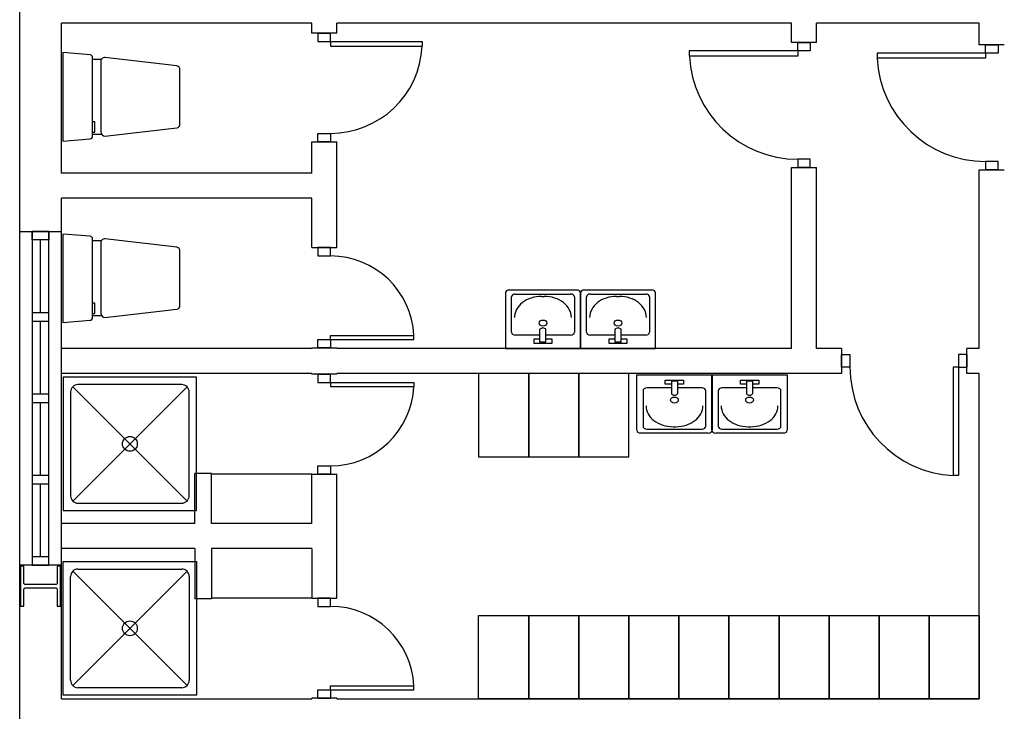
# Model space of a CAD drawing. Header units: millimetres. Extents: x -559 to 10735, y -2326 to 222.
# Tile 366 of 656: x 2623.45 to 2626.52, y -1900.32 to -1898.17. Entities that reach past the tile are written whole.
import ezdxf

# ---------------------------------------------------------------- set-up
doc = ezdxf.new("R2010")
doc.units = ezdxf.units.MM
doc.header["$LTSCALE"] = 4
doc.layers.add('Planta Baixa', color=251, linetype='Continuous')

# ---------------------------------------------------------------- blocks, each defined once
blk = doc.blocks.new('A1095D1-flat-13-flat-1')
at = {"color": 9}
for p, q in [((-0.3, 0), (-0.3, -0.5)), ((0, 0), (-0.3, 0)), ((0, -0.5), (0, 0)), ((-0.3, -0.5), (0, -0.5))]:
    blk.add_line(p, q, dxfattribs=at)
blk = doc.blocks.new('A1095D1-flat-12-flat-1')
at = {"color": 9}
for p, q in [((-0.3, 0), (-0.3, -0.5)), ((0, 0), (-0.3, 0)), ((0, -0.5), (0, 0)), ((-0.3, -0.5), (0, -0.5))]:
    blk.add_line(p, q, dxfattribs=at)
blk = doc.blocks.new('A1095D1-flat-11-flat-1')
at = {"color": 9}
for p, q in [((-0.3, 0), (-0.3, -0.5)), ((0, 0), (-0.3, 0)), ((0, -0.5), (0, 0)), ((-0.3, -0.5), (0, -0.5))]:
    blk.add_line(p, q, dxfattribs=at)
blk = doc.blocks.new('AUD30D1S-flat-7-flat-1')
at = {"color": 9}
for p, q in [((0, -0.25), (0, -0.2257)), ((0, -0.2257), (0.4999, -0.2257)), ((0.4999, -0.25), (0.4999, -0.2257)), ((0, -0.25), (0.4999, -0.25))]:
    blk.add_line(p, q, dxfattribs=at)
blk.add_ellipse((0, -0.25), major_axis=(-0.3535, 0.3535), ratio=1, start_param=3.975621, end_param=5.497787, dxfattribs=at)
blk = doc.blocks.new('A1064DA-flat-2-flat-1')
at = {"color": 9}
for p, q in [((0, -0.4), (0, 0.4)), ((0, 0.4), (0.8, 0.4)), ((0.0889, 0.3556), (0.7111, 0.3556)), ((0.8, 0.4), (0.8, -0.4)), ((0.0444, -0.3111), (0.0444, 0.3111)), ((0.7425, 0.3425), (0.0575, -0.3425)), ((0.0575, 0.3425), (0.7425, -0.3425)), ((0.7556, 0.3111), (0.7556, -0.3111)), ((0.8, -0.4), (0, -0.4)), ((0.7111, -0.3556), (0.0889, -0.3556))]:
    blk.add_line(p, q, dxfattribs=at)
for centre, major_axis, start_param, end_param in [((0.0889, 0.3111), (0.0314, -0.0314), 2.356194, 3.926992), ((0.7111, 0.3111), (0.0314, -0.0314), 0.785397, 2.356195), ((0.4, 0), (0.0314, -0.0314), 0.785398, 7.068583), ((0.0889, -0.3111), (-0.0314, -0.0314), -0.785399, 0.785399), ((0.7111, -0.3111), (-0.0314, -0.0314), 0.785397, 2.356195)]:
    blk.add_ellipse(centre, major_axis=major_axis, ratio=1, start_param=start_param, end_param=end_param, dxfattribs=at)
blk = doc.blocks.new('AUD18D1S-flat-38-flat-1')
at = {"color": 9}
for p, q in [((-0.075, 0), (0.075, 0)), ((0.075, -0.6), (-0.075, -0.6))]:
    blk.add_line(p, q, dxfattribs=at)
blk = doc.blocks.new('AUD19D1S-flat-38-flat-1')
at = {"color": 9}
for p, q in [((0, 0), (0, 0)), ((0, -0.6), (0, -0.6))]:
    blk.add_line(p, q, dxfattribs=at)
blk = doc.blocks.new('AUD37D1S-flat-100-flat-1')
at = {"color": 9}
for p, q in [((0.0375, 0), (-0.0375, 0)), ((-0.0375, 0), (-0.0375, -0.05)), ((0.0375, -0.05), (0.0375, 0)), ((-0.0375, -0.05), (0.0375, -0.05))]:
    blk.add_line(p, q, dxfattribs=at)
at = {"color": 9, "oblique": 22.61986, "width": 1.083333, "flags": 3}
for p in [(-0.0375, -0.05), (0, -0.05), (0.0375, -0.05)]:
    blk.add_attdef('JAMBPT', p, '', height=0.00588, rotation=326.30993, dxfattribs=at)
at = {"color": 9, "width": 0.666667, "flags": 3}
for p in [(0, -0.05), (0.0375, -0.05)]:
    blk.add_attdef('JAMBPT', p, '', height=0.0075, rotation=270, dxfattribs=at)
blk = doc.blocks.new('AUD37D1S-flat-99-flat-1')
at = {"color": 9}
for p, q in [((-0.0375, 0.05), (0.0375, 0.05)), ((-0.0375, 0), (-0.0375, 0.05)), ((0.0375, 0), (-0.0375, 0)), ((0.0375, 0.05), (0.0375, 0))]:
    blk.add_line(p, q, dxfattribs=at)
at = {"color": 9, "text_generation_flag": 4, "flags": 3}
for p, height, rotation, width in [((-0.0375, 0.05), 0.00588, 33.69007, 1.083333), ((0, 0.05), 0.0075, 90, 0.666667), ((0, 0.05), 0.00588, 33.69007, 1.083333), ((0.0375, 0.05), 0.0075, 90, 0.666667), ((0.0375, 0.05), 0.00588, 33.69007, 1.083333)]:
    blk.add_attdef('JAMBPT', p, '', height=height, rotation=rotation, dxfattribs=dict(at, width=width))
blk = doc.blocks.new('AUD41D1S-flat-24-flat-1')
at = {"color": 9}
for p, q in [((0.0375, 0.3), (-0.0375, 0.3)), ((-0.0375, -0.3), (0.0375, -0.3))]:
    blk.add_line(p, q, dxfattribs=at)
blk = doc.blocks.new('AUD30D1S-flat-6-flat-1')
at = {"color": 9}
for p, q in [((0, 0.25), (0, 0.2257)), ((0, 0.25), (0.4999, 0.25)), ((0.4999, 0.25), (0.4999, 0.2257)), ((0, 0.2257), (0.4999, 0.2257))]:
    blk.add_line(p, q, dxfattribs=at)
blk.add_ellipse((0, 0.25), major_axis=(-0.3535, -0.3535), ratio=1, start_param=0.785398, end_param=2.307564, dxfattribs=at)
blk = doc.blocks.new('AUD41D1S-flat-23-flat-1')
at = {"color": 9}
for p, q in [((-0.0375, 0.3), (0.0375, 0.3)), ((0.0375, -0.3), (-0.0375, -0.3))]:
    blk.add_line(p, q, dxfattribs=at)
blk = doc.blocks.new('AUD37D1S-flat-98-flat-1')
at = {"color": 9}
for p, q in [((0.0375, 0), (-0.0375, 0)), ((-0.0375, 0), (-0.0375, -0.05)), ((0.0375, -0.05), (0.0375, 0)), ((-0.0375, -0.05), (0.0375, -0.05))]:
    blk.add_line(p, q, dxfattribs=at)
at = {"color": 9, "oblique": 22.61986, "width": 1.083333, "flags": 3}
for p in [(-0.0375, -0.05), (0, -0.05), (0.0375, -0.05)]:
    blk.add_attdef('JAMBPT', p, '', height=0.00588, rotation=326.30993, dxfattribs=at)
at = {"color": 9, "width": 0.666667, "flags": 3}
for p in [(0, -0.05), (0.0375, -0.05)]:
    blk.add_attdef('JAMBPT', p, '', height=0.0075, rotation=270, dxfattribs=at)
blk = doc.blocks.new('AUD37D1S-flat-97-flat-1')
at = {"color": 9}
for p, q in [((-0.0375, 0.05), (0.0375, 0.05)), ((-0.0375, 0), (-0.0375, 0.05)), ((0.0375, 0), (-0.0375, 0)), ((0.0375, 0.05), (0.0375, 0))]:
    blk.add_line(p, q, dxfattribs=at)
at = {"color": 9, "text_generation_flag": 4, "flags": 3}
for p, height, rotation, width in [((-0.0375, 0.05), 0.00588, 33.69007, 1.083333), ((0, 0.05), 0.0075, 90, 0.666667), ((0, 0.05), 0.00588, 33.69007, 1.083333), ((0.0375, 0.05), 0.0075, 90, 0.666667), ((0.0375, 0.05), 0.00588, 33.69007, 1.083333)]:
    blk.add_attdef('JAMBPT', p, '', height=height, rotation=rotation, dxfattribs=dict(at, width=width))
blk = doc.blocks.new('AUD19D1S-flat-37-flat-1')
at = {"color": 9}
for p, q in [((0, 0.6), (0, 0.6)), ((0, 0), (0, 0))]:
    blk.add_line(p, q, dxfattribs=at)
blk = doc.blocks.new('AUD18D1S-flat-37-flat-1')
at = {"color": 9}
for p, q in [((0.075, 0.6), (-0.075, 0.6)), ((-0.075, 0), (0.075, 0))]:
    blk.add_line(p, q, dxfattribs=at)
blk = doc.blocks.new('A1138DB-flat-5-flat-1')
at = {"color": 9}
for p, q in [((-0.225, -0.3325), (-0.225, 0)), ((-0.225, 0), (0.225, 0)), ((0.225, 0), (0.225, -0.3325)), ((-0.0551, -0.0563), (-0.0551, -0.0319)), ((-0.0551, -0.0319), (0.0551, -0.0319)), ((-0.018, -0.0563), (-0.0551, -0.0563)), ((-0.018, -0.0382), (-0.018, -0.1144)), ((0.018, -0.0382), (-0.018, -0.0382)), ((0.018, -0.0382), (0.018, -0.1144)), ((0.0551, -0.0563), (0.018, -0.0563)), ((0.0551, -0.0319), (0.0551, -0.0563)), ((-0.1882, -0.0968), (-0.1882, -0.3081)), ((-0.018, -0.0793), (-0.1657, -0.0793)), ((0.1657, -0.0793), (0.018, -0.0793)), ((0.1882, -0.3081), (0.1882, -0.0968)), ((0.2025, -0.35), (-0.2025, -0.35)), ((-0.1882, -0.3081), (-0.1882, -0.3081)), ((-0.1657, -0.3256), (0.1657, -0.3256)), ((-0.0082, -0.3116), (0.0082, -0.3116))]:
    blk.add_line(p, q, dxfattribs=at)
for centre, major_axis, start_param, end_param in [((-0.1657, -0.0968), (-0.0225, 0), 4.712388, 6.283186), ((0, -0.1058), (0.0212, 0), 3.694408, 5.73037), ((0.1657, -0.0968), (-0.0225, 0), 3.141592, 4.71239), ((0, -0.1521), (-0.0232, 0), 1.570796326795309, 7.853981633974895), ((-0.0082, -0.1856), (0.162, 0), 3.141592, 4.71239), ((0.0082, -0.1856), (0.162, 0), 4.712388, 6.283186), ((-0.2025, -0.3325), (-0.0225, 0), 0, 1.570796), ((-0.1657, -0.3081), (0.0225, 0), 3.141592, 4.71239), ((0.1657, -0.3081), (0.0225, 0), 4.712388, 6.283186), ((0.2025, -0.3325), (0.0225, 0), 4.712389, 6.283185)]:
    blk.add_ellipse(centre, major_axis=major_axis, ratio=0.777778, start_param=start_param, end_param=end_param, dxfattribs=at)
blk = doc.blocks.new('A1138DB-flat-4-flat-1')
at = {"color": 9}
for p, q in [((-0.225, 0.3325), (-0.225, 0)), ((0.2025, 0.35), (-0.2025, 0.35)), ((-0.1882, 0.0968), (-0.1882, 0.3081)), ((-0.1882, 0.3081), (-0.1882, 0.3081)), ((-0.1657, 0.3256), (0.1657, 0.3256)), ((-0.0082, 0.3116), (0.0082, 0.3116)), ((0.1882, 0.3081), (0.1882, 0.0968)), ((0.225, 0), (0.225, 0.3325)), ((-0.018, 0.0793), (-0.1657, 0.0793)), ((-0.018, 0.0382), (-0.018, 0.1144)), ((0.018, 0.0382), (0.018, 0.1144)), ((0.1657, 0.0793), (0.018, 0.0793)), ((-0.225, 0), (0.225, 0)), ((-0.0551, 0.0563), (-0.0551, 0.0319)), ((-0.018, 0.0563), (-0.0551, 0.0563)), ((-0.0551, 0.0319), (0.0551, 0.0319)), ((0.018, 0.0382), (-0.018, 0.0382)), ((0.0551, 0.0563), (0.018, 0.0563)), ((0.0551, 0.0319), (0.0551, 0.0563))]:
    blk.add_line(p, q, dxfattribs=at)
for centre, major_axis, start_param, end_param in [((-0.2025, 0.3325), (-0.0225, 0), -1.570796, 0), ((-0.1657, 0.3081), (0.0225, 0), 1.570796, 3.141593), ((-0.0082, 0.1856), (0.162, 0), 1.570796, 3.141593), ((0.0082, 0.1856), (0.162, 0), -0.000001, 1.570797), ((0.1657, 0.3081), (0.0225, 0), -0.000001, 1.570797), ((0.2025, 0.3325), (0.0225, 0), 0, 1.570796), ((0, 0.1521), (-0.0232, 0), -1.570796, 4.712389), ((0, 0.1058), (0.0212, 0), 0.552816, 2.588777), ((-0.1657, 0.0968), (-0.0225, 0), -0.000001, 1.570797), ((0.1657, 0.0968), (-0.0225, 0), 1.570796, 3.141593)]:
    blk.add_ellipse(centre, major_axis=major_axis, ratio=0.777778, start_param=start_param, end_param=end_param, dxfattribs=at)
blk = doc.blocks.new('A1138DB-flat-3-flat-1')
at = {"color": 9}
for p, q in [((-0.225, -0.3325), (-0.225, 0)), ((-0.225, 0), (0.225, 0)), ((0.225, 0), (0.225, -0.3325)), ((-0.0551, -0.0563), (-0.0551, -0.0319)), ((-0.0551, -0.0319), (0.0551, -0.0319)), ((-0.018, -0.0563), (-0.0551, -0.0563)), ((-0.018, -0.0382), (-0.018, -0.1144)), ((0.018, -0.0382), (-0.018, -0.0382)), ((0.018, -0.0382), (0.018, -0.1144)), ((0.0551, -0.0563), (0.018, -0.0563)), ((0.0551, -0.0319), (0.0551, -0.0563)), ((-0.1882, -0.0968), (-0.1882, -0.3081)), ((-0.018, -0.0793), (-0.1657, -0.0793)), ((0.1657, -0.0793), (0.018, -0.0793)), ((0.1882, -0.3081), (0.1882, -0.0968)), ((0.2025, -0.35), (-0.2025, -0.35)), ((-0.1882, -0.3081), (-0.1882, -0.3081)), ((-0.1657, -0.3256), (0.1657, -0.3256)), ((-0.0082, -0.3116), (0.0082, -0.3116))]:
    blk.add_line(p, q, dxfattribs=at)
for centre, major_axis, start_param, end_param in [((-0.1657, -0.0968), (-0.0225, 0), 4.712388, 6.283186), ((0, -0.1058), (0.0212, 0), 3.694408, 5.73037), ((0.1657, -0.0968), (-0.0225, 0), 3.141592, 4.71239), ((0, -0.1521), (-0.0232, 0), 1.570796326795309, 7.853981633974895), ((-0.0082, -0.1856), (0.162, 0), 3.141592, 4.71239), ((0.0082, -0.1856), (0.162, 0), 4.712388, 6.283186), ((-0.2025, -0.3325), (-0.0225, 0), 0, 1.570796), ((-0.1657, -0.3081), (0.0225, 0), 3.141592, 4.71239), ((0.1657, -0.3081), (0.0225, 0), 4.712388, 6.283186), ((0.2025, -0.3325), (0.0225, 0), 4.712389, 6.283185)]:
    blk.add_ellipse(centre, major_axis=major_axis, ratio=0.777778, start_param=start_param, end_param=end_param, dxfattribs=at)
blk = doc.blocks.new('AUD29D1S-flat-21-flat-1')
at = {"color": 9}
for p, q in [((0.325, 0), (0.2934, 0)), ((0.2934, 0), (0.2934, -0.65)), ((0.325, 0), (0.325, -0.65)), ((0.325, -0.65), (0.2934, -0.65))]:
    blk.add_line(p, q, dxfattribs=at)
blk.add_ellipse((0.325, 0), major_axis=(0.4596, 0.4596), ratio=1, start_param=2.356194, end_param=3.878361, dxfattribs=at)
blk = doc.blocks.new('AUD41D1S-flat-22-flat-1')
at = {"color": 9}
for p, q in [((-0.375, -0.0375), (-0.375, 0.0375)), ((0.375, 0.0375), (0.375, -0.0375))]:
    blk.add_line(p, q, dxfattribs=at)
blk = doc.blocks.new('AUD37D1S-flat-96-flat-1')
at = {"color": 9}
for p, q in [((-0.05, 0.0375), (-0.05, -0.0375)), ((0, 0.0375), (-0.05, 0.0375)), ((0, -0.0375), (0, 0.0375)), ((-0.05, -0.0375), (0, -0.0375))]:
    blk.add_line(p, q, dxfattribs=at)
at = {"color": 9, "width": 0.666667, "flags": 3}
for p in [(-0.05, 0), (-0.05, -0.0375)]:
    blk.add_attdef('JAMBPT', p, '', height=0.0075, rotation=180, dxfattribs=at)
at = {"color": 9, "oblique": 22.61986, "width": 1.083333, "flags": 3}
for p in [(-0.05, 0.0375), (-0.05, 0), (-0.05, -0.0375)]:
    blk.add_attdef('JAMBPT', p, '', height=0.00588, rotation=236.30993, dxfattribs=at)
blk = doc.blocks.new('AUD37D1S-flat-95-flat-1')
at = {"color": 9}
for p, q in [((0, -0.0375), (0, 0.0375)), ((0, 0.0375), (0.05, 0.0375)), ((0.05, 0.0375), (0.05, -0.0375)), ((0.05, -0.0375), (0, -0.0375))]:
    blk.add_line(p, q, dxfattribs=at)
at = {"color": 9, "text_generation_flag": 4, "width": 1.083333, "flags": 3}
for p in [(0.05, 0.0375), (0.05, 0), (0.05, -0.0375)]:
    blk.add_attdef('JAMBPT', p, '', height=0.00588, rotation=303.69007, dxfattribs=at)
at = {"color": 9, "text_generation_flag": 4, "width": 0.666667, "flags": 3}
for p in [(0.05, 0), (0.05, -0.0375)]:
    blk.add_attdef('JAMBPT', p, '', height=0.0075, dxfattribs=at)
blk = doc.blocks.new('AUD19D1S-flat-36-flat-1')
at = {"color": 9}
for p, q in [((0, 0), (0, 0)), ((0.75, 0), (0.75, 0))]:
    blk.add_line(p, q, dxfattribs=at)
blk = doc.blocks.new('AUD18D1S-flat-36-flat-1')
at = {"color": 9}
for p, q in [((0, 0.075), (0, -0.075)), ((0.75, -0.075), (0.75, 0.075))]:
    blk.add_line(p, q, dxfattribs=at)
blk = doc.blocks.new('AUD29D1S-flat-20-flat-1')
at = {"color": 9}
for p, q in [((-0.65, 0.325), (-0.65, 0.2934)), ((0, 0.325), (-0.65, 0.325)), ((0, 0.325), (0, 0.2934)), ((0, 0.2934), (-0.65, 0.2934))]:
    blk.add_line(p, q, dxfattribs=at)
blk.add_ellipse((0, 0.325), major_axis=(0.4596, -0.4596), ratio=1, start_param=-2.307564, end_param=-0.785398, dxfattribs=at)
blk = doc.blocks.new('AUD41D1S-flat-21-flat-1')
at = {"color": 9}
for p, q in [((-0.0375, 0.375), (0.0375, 0.375)), ((0.0375, -0.375), (-0.0375, -0.375))]:
    blk.add_line(p, q, dxfattribs=at)
blk = doc.blocks.new('AUD37D1S-flat-94-flat-1')
at = {"color": 9}
for p, q in [((-0.0375, 0.05), (-0.0375, 0)), ((0.0375, 0.05), (-0.0375, 0.05)), ((-0.0375, 0), (0.0375, 0)), ((0.0375, 0), (0.0375, 0.05))]:
    blk.add_line(p, q, dxfattribs=at)
at = {"color": 9, "oblique": 22.61986, "width": 1.083333, "flags": 3}
for p in [(-0.0375, 0.05), (0, 0.05), (0.0375, 0.05)]:
    blk.add_attdef('JAMBPT', p, '', height=0.00588, rotation=146.30993, dxfattribs=at)
at = {"color": 9, "width": 0.666667, "flags": 3}
for p in [(-0.0375, 0.05), (0, 0.05)]:
    blk.add_attdef('JAMBPT', p, '', height=0.0075, rotation=90, dxfattribs=at)
blk = doc.blocks.new('AUD37D1S-flat-93-flat-1')
at = {"color": 9}
for p, q in [((-0.0375, 0), (0.0375, 0)), ((-0.0375, -0.05), (-0.0375, 0)), ((0.0375, 0), (0.0375, -0.05)), ((0.0375, -0.05), (-0.0375, -0.05))]:
    blk.add_line(p, q, dxfattribs=at)
at = {"color": 9, "text_generation_flag": 4, "flags": 3}
for p, height, rotation, width in [((-0.0375, -0.05), 0.00588, 213.69007, 1.083333), ((-0.0375, -0.05), 0.0075, 270, 0.666667), ((0, -0.05), 0.00588, 213.69007, 1.083333), ((0, -0.05), 0.0075, 270, 0.666667), ((0.0375, -0.05), 0.00588, 213.69007, 1.083333)]:
    blk.add_attdef('JAMBPT', p, '', height=height, rotation=rotation, dxfattribs=dict(at, width=width))
blk = doc.blocks.new('AUD19D1S-flat-35-flat-1')
at = {"color": 9}
for p, q in [((0, 0), (0, 0)), ((0, -0.75), (0, -0.75))]:
    blk.add_line(p, q, dxfattribs=at)
blk = doc.blocks.new('AUD18D1S-flat-35-flat-1')
at = {"color": 9}
for p, q in [((0.075, 0), (-0.075, 0)), ((-0.075, -0.75), (0.075, -0.75))]:
    blk.add_line(p, q, dxfattribs=at)
blk = doc.blocks.new('AUD29D1S-flat-19-flat-1')
at = {"color": 9}
for p, q in [((-0.65, 0.325), (-0.65, 0.2934)), ((0, 0.325), (-0.65, 0.325)), ((0, 0.325), (0, 0.2934)), ((0, 0.2934), (-0.65, 0.2934))]:
    blk.add_line(p, q, dxfattribs=at)
blk.add_ellipse((0, 0.325), major_axis=(0.4596, -0.4596), ratio=1, start_param=-2.307564, end_param=-0.785398, dxfattribs=at)
blk = doc.blocks.new('AUD41D1S-flat-20-flat-1')
at = {"color": 9}
for p, q in [((-0.0375, 0.375), (0.0375, 0.375)), ((0.0375, -0.375), (-0.0375, -0.375))]:
    blk.add_line(p, q, dxfattribs=at)
blk = doc.blocks.new('AUD37D1S-flat-92-flat-1')
at = {"color": 9}
for p, q in [((-0.0375, 0.05), (-0.0375, 0)), ((0.0375, 0.05), (-0.0375, 0.05)), ((-0.0375, 0), (0.0375, 0)), ((0.0375, 0), (0.0375, 0.05))]:
    blk.add_line(p, q, dxfattribs=at)
at = {"color": 9, "oblique": 22.61986, "width": 1.083333, "flags": 3}
for p in [(-0.0375, 0.05), (0, 0.05), (0.0375, 0.05)]:
    blk.add_attdef('JAMBPT', p, '', height=0.00588, rotation=146.30993, dxfattribs=at)
at = {"color": 9, "width": 0.666667, "flags": 3}
for p in [(-0.0375, 0.05), (0, 0.05)]:
    blk.add_attdef('JAMBPT', p, '', height=0.0075, rotation=90, dxfattribs=at)
blk = doc.blocks.new('AUD37D1S-flat-91-flat-1')
at = {"color": 9}
for p, q in [((-0.0375, 0), (0.0375, 0)), ((-0.0375, -0.05), (-0.0375, 0)), ((0.0375, 0), (0.0375, -0.05)), ((0.0375, -0.05), (-0.0375, -0.05))]:
    blk.add_line(p, q, dxfattribs=at)
at = {"color": 9, "text_generation_flag": 4, "flags": 3}
for p, height, rotation, width in [((-0.0375, -0.05), 0.00588, 213.69007, 1.083333), ((-0.0375, -0.05), 0.0075, 270, 0.666667), ((0, -0.05), 0.00588, 213.69007, 1.083333), ((0, -0.05), 0.0075, 270, 0.666667), ((0.0375, -0.05), 0.00588, 213.69007, 1.083333)]:
    blk.add_attdef('JAMBPT', p, '', height=height, rotation=rotation, dxfattribs=dict(at, width=width))
blk = doc.blocks.new('AUD19D1S-flat-34-flat-1')
at = {"color": 9}
for p, q in [((0, 0), (0, 0)), ((0, -0.75), (0, -0.75))]:
    blk.add_line(p, q, dxfattribs=at)
blk = doc.blocks.new('AUD18D1S-flat-34-flat-1')
at = {"color": 9}
for p, q in [((0.075, 0), (-0.075, 0)), ((-0.075, -0.75), (0.075, -0.75))]:
    blk.add_line(p, q, dxfattribs=at)
blk = doc.blocks.new('A1095D1-flat-10-flat-1')
at = {"color": 9}
for p, q in [((-0.3, 0), (-0.3, 0.5)), ((-0.3, 0.5), (0, 0.5)), ((0, 0.5), (0, 0)), ((0, 0), (-0.3, 0))]:
    blk.add_line(p, q, dxfattribs=at)
blk = doc.blocks.new('A1095D1-flat-9-flat-1')
at = {"color": 9}
for p, q in [((-0.3, 0), (-0.3, 0.5)), ((-0.3, 0.5), (0, 0.5)), ((0, 0.5), (0, 0)), ((0, 0), (-0.3, 0))]:
    blk.add_line(p, q, dxfattribs=at)
blk = doc.blocks.new('A1095D1-flat-8-flat-1')
at = {"color": 9}
for p, q in [((-0.3, 0), (-0.3, 0.5)), ((-0.3, 0.5), (0, 0.5)), ((0, 0.5), (0, 0)), ((0, 0), (-0.3, 0))]:
    blk.add_line(p, q, dxfattribs=at)
blk = doc.blocks.new('A1095D1-flat-7-flat-1')
at = {"color": 9}
for p, q in [((-0.3, 0), (-0.3, 0.5)), ((-0.3, 0.5), (0, 0.5)), ((0, 0.5), (0, 0)), ((0, 0), (-0.3, 0))]:
    blk.add_line(p, q, dxfattribs=at)
blk = doc.blocks.new('A1095D1-flat-6-flat-1')
at = {"color": 9}
for p, q in [((-0.3, 0), (-0.3, 0.5)), ((-0.3, 0.5), (0, 0.5)), ((0, 0.5), (0, 0)), ((0, 0), (-0.3, 0))]:
    blk.add_line(p, q, dxfattribs=at)
blk = doc.blocks.new('A1095D1-flat-5-flat-1')
at = {"color": 9}
for p, q in [((-0.3, 0), (-0.3, 0.5)), ((-0.3, 0.5), (0, 0.5)), ((0, 0.5), (0, 0)), ((0, 0), (-0.3, 0))]:
    blk.add_line(p, q, dxfattribs=at)
blk = doc.blocks.new('A1095D1-flat-4-flat-1')
at = {"color": 9}
for p, q in [((-0.3, 0), (-0.3, 0.5)), ((-0.3, 0.5), (0, 0.5)), ((0, 0.5), (0, 0)), ((0, 0), (-0.3, 0))]:
    blk.add_line(p, q, dxfattribs=at)
blk = doc.blocks.new('A1095D1-flat-3-flat-1')
at = {"color": 9}
for p, q in [((-0.3, 0), (-0.3, 0.5)), ((-0.3, 0.5), (0, 0.5)), ((0, 0.5), (0, 0)), ((0, 0), (-0.3, 0))]:
    blk.add_line(p, q, dxfattribs=at)
blk = doc.blocks.new('A1095D1-flat-2-flat-1')
at = {"color": 9}
for p, q in [((-0.3, 0), (-0.3, 0.5)), ((-0.3, 0.5), (0, 0.5)), ((0, 0.5), (0, 0)), ((0, 0), (-0.3, 0))]:
    blk.add_line(p, q, dxfattribs=at)
blk = doc.blocks.new('A1095D1-flat-1-flat-1')
at = {"color": 9}
for p, q in [((-0.3, 0), (-0.3, 0.5)), ((-0.3, 0.5), (0, 0.5)), ((0, 0.5), (0, 0)), ((0, 0), (-0.3, 0))]:
    blk.add_line(p, q, dxfattribs=at)
blk = doc.blocks.new('A1064DA-flat-1-flat-1')
at = {"color": 9}
for p, q in [((0.8, 0.4), (0, 0.4)), ((0, 0.4), (0, -0.4)), ((0.7111, 0.3556), (0.0889, 0.3556)), ((0.8, -0.4), (0.8, 0.4)), ((0.0444, 0.3111), (0.0444, -0.3111)), ((0.7425, -0.3425), (0.0575, 0.3425)), ((0.0575, -0.3425), (0.7425, 0.3425)), ((0.7556, -0.3111), (0.7556, 0.3111)), ((0, -0.4), (0.8, -0.4)), ((0.0889, -0.3556), (0.7111, -0.3556))]:
    blk.add_line(p, q, dxfattribs=at)
for centre, major_axis, start_param, end_param in [((0.0889, 0.3111), (-0.0314, 0.0314), -0.785399, 0.785399), ((0.7111, 0.3111), (-0.0314, 0.0314), 3.92699, 5.497788), ((0.4, 0), (-0.0314, 0.0314), 3.926991, 10.210176), ((0.0889, -0.3111), (0.0314, 0.0314), 2.356194, 3.926992), ((0.7111, -0.3111), (0.0314, 0.0314), 3.92699, 5.497788)]:
    blk.add_ellipse(centre, major_axis=major_axis, ratio=1, start_param=start_param, end_param=end_param, dxfattribs=at)
blk = doc.blocks.new('AUD30D1S-flat-5-flat-1')
at = {"color": 9}
for p, q in [((0, 0.275), (0, 0.2483)), ((0, 0.275), (0.5498, 0.275)), ((0, 0.2483), (0.5498, 0.2483)), ((0.5498, 0.275), (0.5498, 0.2483))]:
    blk.add_line(p, q, dxfattribs=at)
blk.add_ellipse((0, 0.275), major_axis=(-0.3888, -0.3888), ratio=1, start_param=0.785398, end_param=2.307564, dxfattribs=at)
blk = doc.blocks.new('AUD41D1S-flat-19-flat-1')
at = {"color": 9}
for p, q in [((-0.0375, 0.325), (0.0375, 0.325)), ((0.0375, -0.325), (-0.0375, -0.325))]:
    blk.add_line(p, q, dxfattribs=at)
blk = doc.blocks.new('AUD37D1S-flat-90-flat-1')
at = {"color": 9}
for p, q in [((0.0375, 0), (-0.0375, 0)), ((-0.0375, 0), (-0.0375, -0.05)), ((0.0375, -0.05), (0.0375, 0)), ((-0.0375, -0.05), (0.0375, -0.05))]:
    blk.add_line(p, q, dxfattribs=at)
at = {"color": 9, "oblique": 22.61986, "width": 1.083333, "flags": 3}
for p in [(-0.0375, -0.05), (0, -0.05), (0.0375, -0.05)]:
    blk.add_attdef('JAMBPT', p, '', height=0.00588, rotation=326.30993, dxfattribs=at)
at = {"color": 9, "width": 0.666667, "flags": 3}
for p in [(0, -0.05), (0.0375, -0.05)]:
    blk.add_attdef('JAMBPT', p, '', height=0.0075, rotation=270, dxfattribs=at)
blk = doc.blocks.new('AUD37D1S-flat-89-flat-1')
at = {"color": 9}
for p, q in [((-0.0375, 0.05), (0.0375, 0.05)), ((-0.0375, 0), (-0.0375, 0.05)), ((0.0375, 0), (-0.0375, 0)), ((0.0375, 0.05), (0.0375, 0))]:
    blk.add_line(p, q, dxfattribs=at)
at = {"color": 9, "text_generation_flag": 4, "flags": 3}
for p, height, rotation, width in [((-0.0375, 0.05), 0.00588, 33.69007, 1.083333), ((0, 0.05), 0.0075, 90, 0.666667), ((0, 0.05), 0.00588, 33.69007, 1.083333), ((0.0375, 0.05), 0.0075, 90, 0.666667), ((0.0375, 0.05), 0.00588, 33.69007, 1.083333)]:
    blk.add_attdef('JAMBPT', p, '', height=height, rotation=rotation, dxfattribs=dict(at, width=width))
blk = doc.blocks.new('AUD19D1S-flat-33-flat-1')
at = {"color": 9}
for p, q in [((0, 0.65), (0, 0.65)), ((0, 0), (0, 0))]:
    blk.add_line(p, q, dxfattribs=at)
blk = doc.blocks.new('AUD18D1S-flat-33-flat-1')
at = {"color": 9}
for p, q in [((0.075, 0.65), (-0.075, 0.65)), ((-0.075, 0), (0.075, 0))]:
    blk.add_line(p, q, dxfattribs=at)
blk = doc.blocks.new('A1138DB-flat-2-flat-1')
at = {"color": 9}
for p, q in [((-0.225, 0.3325), (-0.225, 0)), ((0.2025, 0.35), (-0.2025, 0.35)), ((-0.1882, 0.0968), (-0.1882, 0.3081)), ((-0.1882, 0.3081), (-0.1882, 0.3081)), ((-0.1657, 0.3256), (0.1657, 0.3256)), ((-0.0082, 0.3116), (0.0082, 0.3116)), ((0.1882, 0.3081), (0.1882, 0.0968)), ((0.225, 0), (0.225, 0.3325)), ((-0.018, 0.0793), (-0.1657, 0.0793)), ((-0.018, 0.0382), (-0.018, 0.1144)), ((0.018, 0.0382), (0.018, 0.1144)), ((0.1657, 0.0793), (0.018, 0.0793)), ((-0.225, 0), (0.225, 0)), ((-0.0551, 0.0563), (-0.0551, 0.0319)), ((-0.018, 0.0563), (-0.0551, 0.0563)), ((-0.0551, 0.0319), (0.0551, 0.0319)), ((0.018, 0.0382), (-0.018, 0.0382)), ((0.0551, 0.0563), (0.018, 0.0563)), ((0.0551, 0.0319), (0.0551, 0.0563))]:
    blk.add_line(p, q, dxfattribs=at)
for centre, major_axis, start_param, end_param in [((-0.2025, 0.3325), (-0.0225, 0), -1.570796, 0), ((-0.1657, 0.3081), (0.0225, 0), 1.570796, 3.141593), ((-0.0082, 0.1856), (0.162, 0), 1.570796, 3.141593), ((0.0082, 0.1856), (0.162, 0), -0.000001, 1.570797), ((0.1657, 0.3081), (0.0225, 0), -0.000001, 1.570797), ((0.2025, 0.3325), (0.0225, 0), 0, 1.570796), ((0, 0.1521), (-0.0232, 0), -1.570796, 4.712389), ((0, 0.1058), (0.0212, 0), 0.552816, 2.588777), ((-0.1657, 0.0968), (-0.0225, 0), -0.000001, 1.570797), ((0.1657, 0.0968), (-0.0225, 0), 1.570796, 3.141593)]:
    blk.add_ellipse(centre, major_axis=major_axis, ratio=0.777778, start_param=start_param, end_param=end_param, dxfattribs=at)
blk = doc.blocks.new('A1113DC-flat-3-flat-1')
at = {"color": 9}
for p, q in [((0.2325, 0.2249), (0.1773, 0.2249)), ((0.2325, -0.2249), (0.1773, -0.2249))]:
    blk.add_line(p, q, dxfattribs=at)
blk.add_lwpolyline([(0, -0.265), (0.1634, -0.2517, 0.403591), (0.1774, -0.2359), (0.1774, 0.2359, 0.377821), (0.1634, 0.2517), (0, 0.265)], format="xyb", close=True, dxfattribs=at)
blk.add_lwpolyline([(0.2279, 0.209), (0.2279, -0.209, 0.386017), (0.2518, -0.2354), (0.682, -0.1856, 0.395235), (0.7012, -0.163), (0.7012, 0.163, 0.366606), (0.682, 0.1856), (0.2518, 0.2354, 0.513791), (0.2279, 0.209, -0.633463)], format="xyb", dxfattribs=at)
blk.add_lwpolyline([(0.1774, -0.2105), (0.1916, -0.2105), (0.1916, -0.1494), (0.1774, -0.1494)], dxfattribs=at)
blk = doc.blocks.new('A1113DC-flat-2-flat-1')
at = {"color": 9}
for p, q in [((0.2325, 0.2249), (0.1773, 0.2249)), ((0.2325, -0.2249), (0.1773, -0.2249))]:
    blk.add_line(p, q, dxfattribs=at)
blk.add_lwpolyline([(0, -0.265), (0.1634, -0.2517, 0.403591), (0.1774, -0.2359), (0.1774, 0.2359, 0.377821), (0.1634, 0.2517), (0, 0.265)], format="xyb", close=True, dxfattribs=at)
blk.add_lwpolyline([(0.2279, 0.209), (0.2279, -0.209, 0.386017), (0.2518, -0.2354), (0.682, -0.1856, 0.395235), (0.7012, -0.163), (0.7012, 0.163, 0.366606), (0.682, 0.1856), (0.2518, 0.2354, 0.513791), (0.2279, 0.209, -0.633463)], format="xyb", dxfattribs=at)
blk.add_lwpolyline([(0.1774, -0.2105), (0.1916, -0.2105), (0.1916, -0.1494), (0.1774, -0.1494)], dxfattribs=at)
blk = doc.blocks.new('AUW01D3S-flat-14-flat-1')
at = {"color": 9}
for p, q in [((-0.125, 0), (-0.125, 2)), ((0.125, 0), (0.125, 2))]:
    blk.add_line(p, q, dxfattribs=at)
blk = doc.blocks.new('AUD18D1S-flat-32-flat-1')
at = {"color": 9}
for p, q in [((-0.125, 2), (0.125, 2)), ((0.125, 0), (-0.125, 0))]:
    blk.add_line(p, q, dxfattribs=at)
blk = doc.blocks.new('AUD19D1S-flat-32-flat-1')
at = {"color": 9}
for p, q in [((0, 2), (0, 2)), ((0, 0), (0, 0))]:
    blk.add_line(p, q, dxfattribs=at)
blk = doc.blocks.new('AUD37D1S-flat-88-flat-1')
at = {"color": 9}
for p, q in [((-0.05, 0.05), (-0.05, 0)), ((0.05, 0.05), (-0.05, 0.05)), ((-0.05, 0), (0.05, 0)), ((0.05, 0), (0.05, 0.05))]:
    blk.add_line(p, q, dxfattribs=at)
at = {"color": 9, "oblique": 36.8699, "width": 1.25, "flags": 3}
for p in [(-0.05, 0.05), (0, 0.05), (0.05, 0.05)]:
    blk.add_attdef('JAMBPT', p, '', height=0.00632, rotation=153.43495, dxfattribs=at)
at = {"color": 9, "width": 0.5, "flags": 3}
for p in [(-0.05, 0.05), (0, 0.05)]:
    blk.add_attdef('JAMBPT', p, '', height=0.01, rotation=90, dxfattribs=at)
blk = doc.blocks.new('AUD37D1S-flat-87-flat-1')
at = {"color": 9}
for p, q in [((-0.05, 0), (0.05, 0)), ((-0.05, -0.05), (-0.05, 0)), ((0.05, 0), (0.05, -0.05)), ((0.05, -0.05), (-0.05, -0.05))]:
    blk.add_line(p, q, dxfattribs=at)
at = {"color": 9, "text_generation_flag": 4, "flags": 3}
for p, height, rotation, width in [((-0.05, -0.05), 0.00632, 206.56505, 1.25), ((-0.05, -0.05), 0.01, 270, 0.5), ((0, -0.05), 0.00632, 206.56505, 1.25), ((0, -0.05), 0.01, 270, 0.5), ((0.05, -0.05), 0.00632, 206.56505, 1.25)]:
    blk.add_attdef('JAMBPT', p, '', height=height, rotation=rotation, dxfattribs=dict(at, width=width))
blk = doc.blocks.new('AUD40D1S-flat-28-flat-1')
at = {"color": 9}
for p, q in [((-0.05, 1), (-0.05, -1)), ((0.05, 1), (-0.05, 1)), ((0.05, -1), (0.05, 1)), ((-0.05, -1), (0.05, -1))]:
    blk.add_line(p, q, dxfattribs=at)
blk = doc.blocks.new('AUD40D1S-flat-27-flat-1')
at = {"color": 9}
for p, q in [((-0.05, 1), (-0.05, -1)), ((0.05, 1), (-0.05, 1)), ((0.05, -1), (0.05, 1)), ((-0.05, -1), (0.05, -1))]:
    blk.add_line(p, q, dxfattribs=at)
blk = doc.blocks.new('AUD37D1S-flat-86-flat-1')
at = {"color": 9}
for p, q in [((-0.05, 0.05), (-0.05, 0)), ((0.05, 0.05), (-0.05, 0.05)), ((-0.05, 0), (0.05, 0)), ((0.05, 0), (0.05, 0.05))]:
    blk.add_line(p, q, dxfattribs=at)
at = {"color": 9, "oblique": 36.8699, "width": 1.25, "flags": 3}
for p in [(-0.05, 0.05), (0, 0.05), (0.05, 0.05)]:
    blk.add_attdef('JAMBPT', p, '', height=0.00632, rotation=153.43495, dxfattribs=at)
at = {"color": 9, "width": 0.5, "flags": 3}
for p in [(-0.05, 0.05), (0, 0.05)]:
    blk.add_attdef('JAMBPT', p, '', height=0.01, rotation=90, dxfattribs=at)
blk = doc.blocks.new('AUD37D1S-flat-85-flat-1')
at = {"color": 9}
for p, q in [((-0.05, 0.05), (-0.05, 0)), ((0.05, 0.05), (-0.05, 0.05)), ((-0.05, 0), (0.05, 0)), ((0.05, 0), (0.05, 0.05))]:
    blk.add_line(p, q, dxfattribs=at)
at = {"color": 9, "oblique": 36.8699, "width": 1.25, "flags": 3}
for p in [(-0.05, 0.05), (0, 0.05), (0.05, 0.05)]:
    blk.add_attdef('JAMBPT', p, '', height=0.00632, rotation=153.43495, dxfattribs=at)
at = {"color": 9, "width": 0.5, "flags": 3}
for p in [(-0.05, 0.05), (0, 0.05)]:
    blk.add_attdef('JAMBPT', p, '', height=0.01, rotation=90, dxfattribs=at)
blk = doc.blocks.new('AUD37D1S-flat-84-flat-1')
at = {"color": 9}
for p, q in [((-0.05, 0.05), (-0.05, 0)), ((0.05, 0.05), (-0.05, 0.05)), ((-0.05, 0), (0.05, 0)), ((0.05, 0), (0.05, 0.05))]:
    blk.add_line(p, q, dxfattribs=at)
at = {"color": 9, "oblique": 36.8699, "width": 1.25, "flags": 3}
for p in [(-0.05, 0.05), (0, 0.05), (0.05, 0.05)]:
    blk.add_attdef('JAMBPT', p, '', height=0.00632, rotation=153.43495, dxfattribs=at)
at = {"color": 9, "width": 0.5, "flags": 3}
for p in [(-0.05, 0.05), (0, 0.05)]:
    blk.add_attdef('JAMBPT', p, '', height=0.01, rotation=90, dxfattribs=at)
blk = doc.blocks.new('AUW01D1S-flat-36-flat-1')
at = {"color": 9}
blk.add_line((0, -0.21875), (0, 0.21875), dxfattribs=at)
blk = doc.blocks.new('AUW01D1S-flat-35-flat-1')
at = {"color": 9}
blk.add_line((0, -0.21875), (0, 0.21875), dxfattribs=at)
blk = doc.blocks.new('AUW01D1S-flat-34-flat-1')
at = {"color": 9}
blk.add_line((0, -0.21875), (0, 0.21875), dxfattribs=at)
blk = doc.blocks.new('AUW01D1S-flat-33-flat-1')
at = {"color": 9}
blk.add_line((0, -0.21875), (0, 0.21875), dxfattribs=at)
blk = doc.blocks.new('AUD30D1S-flat-2-flat-1')
at = {"color": 9}
for p, q in [((0, -0.25), (0, -0.2257)), ((0, -0.2257), (0.4999, -0.2257)), ((0.4999, -0.25), (0.4999, -0.2257)), ((0, -0.25), (0.4999, -0.25))]:
    blk.add_line(p, q, dxfattribs=at)
blk.add_ellipse((0, -0.25), major_axis=(-0.3535, 0.3535), ratio=1, start_param=3.975621, end_param=5.497787, dxfattribs=at)
blk = doc.blocks.new('AUD37D1S-flat-4-flat-1')
at = {"color": 9}
for p, q in [((-0.0375, 0.05), (0.0375, 0.05)), ((-0.0375, 0), (-0.0375, 0.05)), ((0.0375, 0), (-0.0375, 0)), ((0.0375, 0.05), (0.0375, 0))]:
    blk.add_line(p, q, dxfattribs=at)
at = {"color": 9, "text_generation_flag": 4, "flags": 3}
for p, height, rotation, width in [((-0.0375, 0.05), 0.00588, 33.69007, 1.083333), ((0, 0.05), 0.0075, 90, 0.666667), ((0, 0.05), 0.00588, 33.69007, 1.083333), ((0.0375, 0.05), 0.0075, 90, 0.666667), ((0.0375, 0.05), 0.00588, 33.69007, 1.083333)]:
    blk.add_attdef('JAMBPT', p, '', height=height, rotation=rotation, dxfattribs=dict(at, width=width))
blk = doc.blocks.new('AUD37D1S-flat-3-flat-1')
at = {"color": 9}
for p, q in [((0.0375, 0), (-0.0375, 0)), ((-0.0375, 0), (-0.0375, -0.05)), ((0.0375, -0.05), (0.0375, 0)), ((-0.0375, -0.05), (0.0375, -0.05))]:
    blk.add_line(p, q, dxfattribs=at)
at = {"color": 9, "oblique": 22.61986, "width": 1.083333, "flags": 3}
for p in [(-0.0375, -0.05), (0, -0.05), (0.0375, -0.05)]:
    blk.add_attdef('JAMBPT', p, '', height=0.00588, rotation=326.30993, dxfattribs=at)
at = {"color": 9, "width": 0.666667, "flags": 3}
for p in [(0, -0.05), (0.0375, -0.05)]:
    blk.add_attdef('JAMBPT', p, '', height=0.0075, rotation=270, dxfattribs=at)

msp = doc.modelspace()

# ---------------------------------------------------------------- linework, layer by layer
at = {"layer": 'Planta Baixa'}
for p, q in [((2623.4519, -1898.83), (2623.4519, -1898.051)), ((2623.5817, -1898.6482), (2623.5817, -1898.1808)), ((2624.3608, -1898.1808), (2623.5817, -1898.1808)), ((2624.3608, -1898.2128), (2624.3608, -1898.1808)), ((2624.4387, -1898.2128), (2624.4387, -1898.1808)), ((2625.854, -1898.1808), (2624.4387, -1898.1808)), ((2625.854, -1898.2412), (2625.854, -1898.1808)), ((2625.9319, -1898.2412), (2625.9319, -1898.1808)), ((2626.4382, -1898.1808), (2625.9319, -1898.1808)), ((2626.4382, -1898.2483), (2626.4382, -1898.1808)), ((2624.3608, -1898.6482), (2624.3608, -1898.5504)), ((2624.4387, -1898.8799), (2624.4387, -1898.5504)), ((2625.854, -1899.1936), (2625.854, -1898.6307)), ((2625.9319, -1899.1936), (2625.9319, -1898.6307)), ((2624.3608, -1898.6482), (2623.5817, -1898.6482)), ((2626.4382, -1899.1936), (2626.4382, -1898.6378)), ((2624.3608, -1898.7261), (2623.5817, -1898.7261)), ((2623.5817, -1899.1936), (2623.5817, -1898.7261)), ((2624.3608, -1898.8799), (2624.3608, -1898.7261)), ((2624.3608, -1898.8799), (2624.4387, -1898.8799)), ((2624.3608, -1899.1936), (2623.5817, -1899.1936)), ((2624.3608, -1899.1936), (2624.3608, -1899.1915)), ((2624.3608, -1899.1915), (2624.3608, -1899.1936)), ((2624.3608, -1899.1915), (2624.4387, -1899.1915)), ((2624.4387, -1899.1936), (2624.4387, -1899.1915)), ((2624.4387, -1899.1915), (2624.4387, -1899.1936)), ((2625.854, -1899.1936), (2624.4387, -1899.1936)), ((2626.0099, -1899.1936), (2625.9319, -1899.1936)), ((2626.4382, -1899.1936), (2626.3994, -1899.1936)), ((2624.3608, -1899.2715), (2623.5817, -1899.2715)), ((2624.3608, -1899.2736), (2624.3608, -1899.2715)), ((2624.4387, -1899.2736), (2624.4387, -1899.2715)), ((2626.0099, -1899.2715), (2624.4387, -1899.2715)), ((2626.4382, -1899.2715), (2626.3994, -1899.2715)), ((2626.4382, -1900.2842), (2626.4382, -1899.2715)), ((2624.0492, -1899.5831), (2623.9972, -1899.5831)), ((2623.9972, -1899.7389), (2623.9972, -1899.5831)), ((2624.0492, -1899.7389), (2624.0492, -1899.5831)), ((2624.3608, -1899.5852), (2624.0492, -1899.5852)), ((2624.3608, -1899.7389), (2624.3608, -1899.5852)), ((2624.4387, -1899.9705), (2624.4387, -1899.5852)), ((2623.9972, -1899.7389), (2623.5817, -1899.7389)), ((2624.3608, -1899.7389), (2624.0492, -1899.7389)), ((2623.9972, -1899.8168), (2623.5817, -1899.8168)), ((2623.5817, -1900.2842), (2623.5817, -1899.8168)), ((2623.9972, -1899.8168), (2623.9972, -1899.9726)), ((2624.0492, -1899.8168), (2624.0492, -1899.9726)), ((2624.3608, -1899.8168), (2624.0492, -1899.8168)), ((2624.3608, -1899.8168), (2624.3608, -1899.9705)), ((2623.4519, -1902.5954), (2623.4519, -1899.8687)), ((2624.0492, -1899.9726), (2623.9972, -1899.9726)), ((2624.3608, -1899.9705), (2624.0492, -1899.9705)), ((2623.5817, -1900.2842), (2624.3608, -1900.2842)), ((2624.3608, -1900.2822), (2624.3608, -1900.2842)), ((2624.4387, -1900.2822), (2624.4387, -1900.2842)), ((2624.4387, -1900.2842), (2626.4382, -1900.2842))]:
    msp.add_line(p, q, dxfattribs=at)
msp.add_lwpolyline([(2623.4545, -1899.996), (2623.4649, -1899.996), (2623.4649, -1899.9441, -0.414214), (2623.4701, -1899.9389), (2623.5636, -1899.9389, -0.414214), (2623.5688, -1899.9441), (2623.5688, -1899.996), (2623.5791, -1899.996), (2623.5791, -1899.8713), (2623.5688, -1899.8713), (2623.5688, -1899.9233, -0.414214), (2623.5636, -1899.9285), (2623.4701, -1899.9285, -0.414214), (2623.4649, -1899.9233), (2623.4649, -1899.8713), (2623.4545, -1899.8713)], format="xyb", close=True, dxfattribs=at)

# ---------------------------------------------------------------- block references
at = {"layer": 'Planta Baixa', "xscale": 0.5193635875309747, "yscale": 0.5193635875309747, "zscale": 0.5193635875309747}
for name, p in [('AUD18D1S-flat-33-flat-1', (2624.3997, -1898.5504)), ('AUD41D1S-flat-19-flat-1', (2624.3997, -1898.3816)), ('AUD37D1S-flat-90-flat-1', (2624.3997, -1898.2128)), ('AUD19D1S-flat-33-flat-1', (2624.3997, -1898.5504)), ('AUD30D1S-flat-5-flat-1', (2624.4192, -1898.3816)), ('AUD29D1S-flat-19-flat-1', (2625.8734, -1898.4359)), ('AUD18D1S-flat-34-flat-1', (2625.8929, -1898.2412)), ('AUD41D1S-flat-20-flat-1', (2625.8929, -1898.4359)), ('AUD37D1S-flat-91-flat-1', (2625.8929, -1898.2412)), ('AUD19D1S-flat-34-flat-1', (2625.8929, -1898.2412)), ('AUD18D1S-flat-35-flat-1', (2626.4772, -1898.2483)), ('AUD41D1S-flat-21-flat-1', (2626.4772, -1898.443)), ('AUD37D1S-flat-93-flat-1', (2626.4772, -1898.2483)), ('AUD19D1S-flat-35-flat-1', (2626.4772, -1898.2483)), ('A1113DC-flat-2-flat-1', (2623.5864, -1898.4107)), ('AUD29D1S-flat-20-flat-1', (2626.4577, -1898.443)), ('AUD37D1S-flat-89-flat-1', (2624.3997, -1898.5504)), ('AUD37D1S-flat-92-flat-1', (2625.8929, -1898.6307)), ('AUD37D1S-flat-94-flat-1', (2626.4772, -1898.6378)), ('AUW01D3S-flat-14-flat-1', (2623.5168, -1899.8687)), ('AUD18D1S-flat-32-flat-1', (2623.5168, -1899.8687)), ('AUD37D1S-flat-87-flat-1', (2623.5168, -1898.83)), ('AUD40D1S-flat-28-flat-1', (2623.5168, -1899.3494)), ('AUD40D1S-flat-27-flat-1', (2623.5168, -1899.3494)), ('AUD19D1S-flat-32-flat-1', (2623.5168, -1899.8687)), ('A1113DC-flat-3-flat-1', (2623.5864, -1898.9753)), ('AUW01D1S-flat-33-flat-1', (2623.5168, -1898.9696)), ('AUD37D1S-flat-3-flat-1', (2624.3997, -1898.8799)), ('AUD30D1S-flat-2-flat-1', (2624.4192, -1899.0357)), ('A1138DB-flat-2-flat-1', (2625.0803, -1899.1936)), ('A1138DB-flat-4-flat-1', (2625.314, -1899.1936)), ('AUD37D1S-flat-84-flat-1', (2623.5168, -1899.1092)), ('AUW01D1S-flat-34-flat-1', (2623.5168, -1899.2228)), ('AUD37D1S-flat-4-flat-1', (2624.3997, -1899.1915)), ('AUD18D1S-flat-36-flat-1', (2626.0099, -1899.2325)), ('AUD41D1S-flat-22-flat-1', (2626.2046, -1899.2325)), ('AUD37D1S-flat-95-flat-1', (2626.0099, -1899.2325)), ('AUD37D1S-flat-96-flat-1', (2626.3994, -1899.2325)), ('AUD19D1S-flat-36-flat-1', (2626.0099, -1899.2325)), ('AUD18D1S-flat-37-flat-1', (2624.3997, -1899.5852)), ('AUD41D1S-flat-23-flat-1', (2624.3997, -1899.4294)), ('AUD37D1S-flat-98-flat-1', (2624.3997, -1899.2736)), ('AUD19D1S-flat-37-flat-1', (2624.3997, -1899.5852)), ('A1095D1-flat-11-flat-1', (2625.036, -1899.2715)), ('A1095D1-flat-12-flat-1', (2625.1918, -1899.2715)), ('A1095D1-flat-13-flat-1', (2625.3476, -1899.2715)), ('A1138DB-flat-3-flat-1', (2625.4896, -1899.2755)), ('A1138DB-flat-5-flat-1', (2625.7233, -1899.2755)), ('AUD29D1S-flat-21-flat-1', (2626.2046, -1899.252)), ('A1064DA-flat-1-flat-1', (2623.5871, -1899.4907)), ('AUD30D1S-flat-6-flat-1', (2624.4192, -1899.4294)), ('AUD37D1S-flat-85-flat-1', (2623.5168, -1899.3624)), ('AUW01D1S-flat-35-flat-1', (2623.5168, -1899.476)), ('AUD37D1S-flat-97-flat-1', (2624.3997, -1899.5852)), ('AUD37D1S-flat-86-flat-1', (2623.5168, -1899.6156)), ('AUW01D1S-flat-36-flat-1', (2623.5168, -1899.7292)), ('AUD37D1S-flat-88-flat-1', (2623.5168, -1899.8687)), ('A1064DA-flat-2-flat-1', (2623.5871, -1900.065)), ('AUD18D1S-flat-38-flat-1', (2624.3997, -1899.9705)), ('AUD37D1S-flat-100-flat-1', (2624.3997, -1899.9705)), ('AUD41D1S-flat-24-flat-1', (2624.3997, -1900.1264)), ('AUD19D1S-flat-38-flat-1', (2624.3997, -1899.9705)), ('AUD30D1S-flat-7-flat-1', (2624.4192, -1900.1264)), ('A1095D1-flat-10-flat-1', (2625.036, -1900.2842)), ('A1095D1-flat-9-flat-1', (2625.1918, -1900.2842)), ('A1095D1-flat-6-flat-1', (2625.3476, -1900.2842)), ('A1095D1-flat-5-flat-1', (2625.5034, -1900.2842)), ('A1095D1-flat-7-flat-1', (2625.6592, -1900.2842)), ('A1095D1-flat-8-flat-1', (2625.815, -1900.2842)), ('A1095D1-flat-3-flat-1', (2625.9708, -1900.2842)), ('A1095D1-flat-4-flat-1', (2626.1266, -1900.2842)), ('A1095D1-flat-2-flat-1', (2626.2824, -1900.2842)), ('A1095D1-flat-1-flat-1', (2626.4382, -1900.2842)), ('AUD37D1S-flat-99-flat-1', (2624.3997, -1900.2822))]:
    msp.add_blockref(name, p, dxfattribs=at)

doc.saveas('drawing.dxf')
